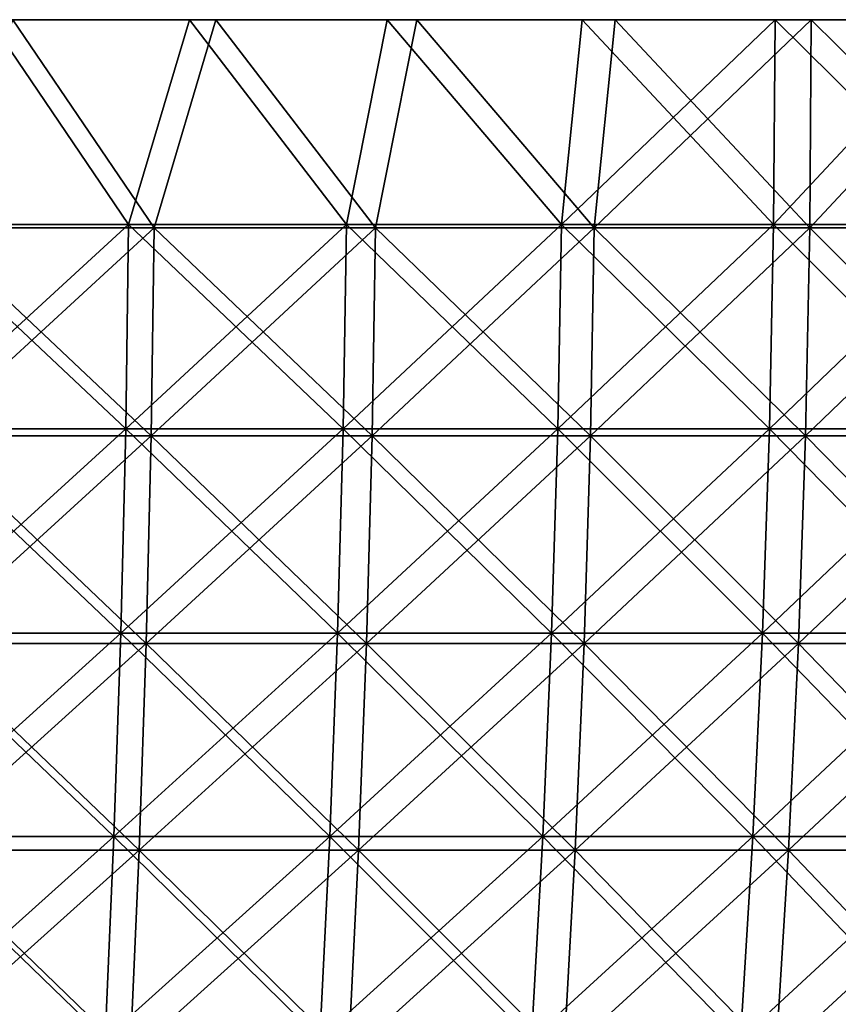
# Model space of a CAD drawing. Header units: millimetres. Extents: x -125 to 125, y 3898 to 4025.
# Tile 255 of 276: x 31 to 48, y 4004 to 4025. Entities that reach past the tile are written whole.
import ezdxf

# ---------------------------------------------------------------- set-up
doc = ezdxf.new("R2010")
doc.units = ezdxf.units.MM
doc.header["$LTSCALE"] = 2.2935
for name, color, linetype in [('1', 7, 'CONTINUOUS'), ('2', 7, 'CONTINUOUS'), ('3', 7, 'CONTINUOUS'), ('4', 7, 'CONTINUOUS'), ('5', 7, 'CONTINUOUS')]:
    doc.layers.add(name, color=color, linetype=linetype)

msp = doc.modelspace()

# ---------------------------------------------------------------- linework, layer by layer
at = {"layer": '1', "color": 36, "linetype": 'Continuous', "true_color": 0x833d1e}
for points in [[(30.913, 4025, 121.117), (35.217, 4025, 119.937), (21.84, 4025, 121.046), (30.913, 4025, 121.117)], [(21.84, 4025, 121.046), (35.217, 4025, 119.937), (26.146, 4025, 120.189), (21.84, 4025, 121.046)], [(35.217, 4025, -119.937), (30.913, 4025, -121.117), (26.146, 4025, -120.189), (35.217, 4025, -119.937)], [(30.419, 4025, -119.179), (35.217, 4025, -119.937), (26.146, 4025, -120.189), (30.419, 4025, -119.179)], [(26.146, 4025, 120.189), (35.217, 4025, 119.937), (30.419, 4025, 119.179), (26.146, 4025, 120.189)], [(39.475, 4025, -118.603), (35.217, 4025, -119.937), (30.419, 4025, -119.179), (39.475, 4025, -118.603)], [(34.654, 4025, -118.017), (39.475, 4025, -118.603), (30.419, 4025, -119.179), (34.654, 4025, -118.017)], [(35.217, 4025, 119.937), (39.475, 4025, 118.603), (30.419, 4025, 119.179), (35.217, 4025, 119.937)], [(30.419, 4025, 119.179), (39.475, 4025, 118.603), (34.653, 4025, 118.018), (30.419, 4025, 119.179)], [(39.475, 4025, 118.603), (43.683, 4025, 117.119), (34.653, 4025, 118.018), (39.475, 4025, 118.603)], [(34.653, 4025, 118.018), (43.683, 4025, 117.119), (38.844, 4025, 116.706), (34.653, 4025, 118.018)], [(43.683, 4025, -117.119), (39.475, 4025, -118.603), (34.654, 4025, -118.017), (43.683, 4025, -117.119)], [(38.844, 4025, -116.705), (43.683, 4025, -117.119), (34.654, 4025, -118.017), (38.844, 4025, -116.705)], [(47.835, 4025, -115.485), (43.683, 4025, -117.119), (38.844, 4025, -116.705), (47.835, 4025, -115.485)], [(42.984, 4025, -115.245), (47.835, 4025, -115.485), (38.844, 4025, -116.705), (42.984, 4025, -115.245)], [(43.683, 4025, 117.119), (47.835, 4025, 115.485), (38.844, 4025, 116.706), (43.683, 4025, 117.119)], [(38.844, 4025, 116.706), (47.835, 4025, 115.485), (42.984, 4025, 115.245), (38.844, 4025, 116.706)], [(51.927, 4025, -113.704), (47.835, 4025, -115.485), (42.984, 4025, -115.245), (51.927, 4025, -113.704)], [(47.07, 4025, -113.637), (51.927, 4025, -113.704), (42.984, 4025, -115.245), (47.07, 4025, -113.637)], [(47.835, 4025, 115.485), (51.927, 4025, 113.704), (42.984, 4025, 115.245), (47.835, 4025, 115.485)], [(42.984, 4025, 115.245), (51.927, 4025, 113.704), (47.07, 4025, 113.637), (42.984, 4025, 115.245)], [(51.096, 4025, -111.885), (51.927, 4025, -113.704), (47.07, 4025, -113.637), (51.096, 4025, -111.885)], [(51.927, 4025, 113.704), (55.952, 4025, 111.778), (47.07, 4025, 113.637), (51.927, 4025, 113.704)], [(47.07, 4025, 113.637), (55.952, 4025, 111.778), (51.096, 4025, 111.885), (47.07, 4025, 113.637)]]:
    msp.add_3dface(points, dxfattribs=at)
at = {"layer": '2', "color": 36, "linetype": 'Continuous', "true_color": 0x833d1e}
for points in [[(30.913, 4025, 121.117), (29.162, 4020.586, 121.47), (33.909, 4020.586, 120.232), (30.913, 4025, 121.117)], [(35.217, 4025, 119.937), (30.913, 4025, 121.117), (33.909, 4020.586, 120.232), (35.217, 4025, 119.937)], [(35.217, 4025, 119.937), (33.909, 4020.586, 120.232), (38.603, 4020.586, 118.808), (35.217, 4025, 119.937)], [(39.475, 4025, 118.603), (35.217, 4025, 119.937), (38.603, 4020.586, 118.808), (39.475, 4025, 118.603)], [(39.475, 4025, 118.603), (38.603, 4020.586, 118.808), (43.238, 4020.586, 117.201), (39.475, 4025, 118.603)], [(43.683, 4025, 117.119), (39.475, 4025, 118.603), (43.238, 4020.586, 117.201), (43.683, 4025, 117.119)], [(43.683, 4025, 117.119), (43.238, 4020.586, 117.201), (47.806, 4020.586, 115.413), (43.683, 4025, 117.119)], [(47.835, 4025, 115.485), (43.683, 4025, 117.119), (47.806, 4020.586, 115.413), (47.835, 4025, 115.485)], [(47.835, 4025, 115.485), (47.806, 4020.586, 115.413), (52.3, 4020.586, 113.447), (47.835, 4025, 115.485)], [(51.927, 4025, 113.704), (47.835, 4025, 115.485), (52.3, 4020.586, 113.447), (51.927, 4025, 113.704)], [(29.108, 4016.173, 121.243), (33.845, 4016.173, 120.007), (29.162, 4020.586, 121.47), (29.108, 4016.173, 121.243)], [(29.162, 4020.586, 121.47), (33.845, 4016.173, 120.007), (33.909, 4020.586, 120.232), (29.162, 4020.586, 121.47)], [(33.845, 4016.173, 120.007), (38.531, 4016.173, 118.585), (33.909, 4020.586, 120.232), (33.845, 4016.173, 120.007)], [(33.909, 4020.586, 120.232), (38.531, 4016.173, 118.585), (38.603, 4020.586, 118.808), (33.909, 4020.586, 120.232)], [(38.531, 4016.173, 118.585), (43.157, 4016.173, 116.981), (38.603, 4020.586, 118.808), (38.531, 4016.173, 118.585)], [(38.603, 4020.586, 118.808), (43.157, 4016.173, 116.981), (43.238, 4020.586, 117.201), (38.603, 4020.586, 118.808)], [(43.157, 4016.173, 116.981), (47.716, 4016.173, 115.197), (43.238, 4020.586, 117.201), (43.157, 4016.173, 116.981)], [(43.238, 4020.586, 117.201), (47.716, 4016.173, 115.197), (47.806, 4020.586, 115.413), (43.238, 4020.586, 117.201)], [(47.716, 4016.173, 115.197), (52.202, 4016.173, 113.234), (47.806, 4020.586, 115.413), (47.716, 4016.173, 115.197)], [(47.806, 4020.586, 115.413), (52.202, 4016.173, 113.234), (52.3, 4020.586, 113.447), (47.806, 4020.586, 115.413)], [(29.017, 4011.771, 120.864), (33.74, 4011.771, 119.631), (29.108, 4016.173, 121.243), (29.017, 4011.771, 120.864)], [(29.108, 4016.173, 121.243), (33.74, 4011.771, 119.631), (33.845, 4016.173, 120.007), (29.108, 4016.173, 121.243)], [(33.74, 4011.771, 119.631), (38.41, 4011.771, 118.214), (33.845, 4016.173, 120.007), (33.74, 4011.771, 119.631)], [(33.845, 4016.173, 120.007), (38.41, 4011.771, 118.214), (38.531, 4016.173, 118.585), (33.845, 4016.173, 120.007)], [(38.41, 4011.771, 118.214), (43.022, 4011.771, 116.615), (38.531, 4016.173, 118.585), (38.41, 4011.771, 118.214)], [(38.531, 4016.173, 118.585), (43.022, 4011.771, 116.615), (43.157, 4016.173, 116.981), (38.531, 4016.173, 118.585)], [(43.022, 4011.771, 116.615), (47.567, 4011.771, 114.836), (43.157, 4016.173, 116.981), (43.022, 4011.771, 116.615)], [(43.157, 4016.173, 116.981), (47.567, 4011.771, 114.836), (47.716, 4016.173, 115.197), (43.157, 4016.173, 116.981)], [(47.567, 4011.771, 114.836), (52.039, 4011.771, 112.88), (47.716, 4016.173, 115.197), (47.567, 4011.771, 114.836)], [(47.716, 4016.173, 115.197), (52.039, 4011.771, 112.88), (52.202, 4016.173, 113.234), (47.716, 4016.173, 115.197)], [(28.889, 4007.385, 120.333), (33.591, 4007.385, 119.106), (29.017, 4011.771, 120.864), (28.889, 4007.385, 120.333)], [(29.017, 4011.771, 120.864), (33.591, 4007.385, 119.106), (33.74, 4011.771, 119.631), (29.017, 4011.771, 120.864)], [(33.591, 4007.385, 119.106), (38.242, 4007.385, 117.696), (33.74, 4011.771, 119.631), (33.591, 4007.385, 119.106)], [(33.74, 4011.771, 119.631), (38.242, 4007.385, 117.696), (38.41, 4011.771, 118.214), (33.74, 4011.771, 119.631)], [(38.242, 4007.385, 117.696), (42.833, 4007.385, 116.104), (38.41, 4011.771, 118.214), (38.242, 4007.385, 117.696)], [(38.41, 4011.771, 118.214), (42.833, 4007.385, 116.104), (43.022, 4011.771, 116.615), (38.41, 4011.771, 118.214)], [(42.833, 4007.385, 116.104), (47.358, 4007.385, 114.333), (43.022, 4011.771, 116.615), (42.833, 4007.385, 116.104)], [(43.022, 4011.771, 116.615), (47.358, 4007.385, 114.333), (47.567, 4011.771, 114.836), (43.022, 4011.771, 116.615)], [(47.358, 4007.385, 114.333), (51.81, 4007.385, 112.385), (47.567, 4011.771, 114.836), (47.358, 4007.385, 114.333)], [(47.567, 4011.771, 114.836), (51.81, 4007.385, 112.385), (52.039, 4011.771, 112.88), (47.567, 4011.771, 114.836)], [(28.726, 4003.022, 119.653), (33.401, 4003.022, 118.433), (28.889, 4007.385, 120.333), (28.726, 4003.022, 119.653)], [(28.889, 4007.385, 120.333), (33.401, 4003.022, 118.433), (33.591, 4007.385, 119.106), (28.889, 4007.385, 120.333)], [(33.401, 4003.022, 118.433), (38.025, 4003.022, 117.03), (33.591, 4007.385, 119.106), (33.401, 4003.022, 118.433)], [(33.591, 4007.385, 119.106), (38.025, 4003.022, 117.03), (38.242, 4007.385, 117.696), (33.591, 4007.385, 119.106)], [(38.025, 4003.022, 117.03), (42.591, 4003.022, 115.447), (38.242, 4007.385, 117.696), (38.025, 4003.022, 117.03)], [(38.242, 4007.385, 117.696), (42.591, 4003.022, 115.447), (42.833, 4007.385, 116.104), (38.242, 4007.385, 117.696)], [(42.591, 4003.022, 115.447), (47.09, 4003.022, 113.686), (42.833, 4007.385, 116.104), (42.591, 4003.022, 115.447)], [(42.833, 4007.385, 116.104), (47.09, 4003.022, 113.686), (47.358, 4007.385, 114.333), (42.833, 4007.385, 116.104)], [(47.09, 4003.022, 113.686), (51.517, 4003.022, 111.749), (47.358, 4007.385, 114.333), (47.09, 4003.022, 113.686)], [(47.358, 4007.385, 114.333), (51.517, 4003.022, 111.749), (51.81, 4007.385, 112.385), (47.358, 4007.385, 114.333)]]:
    msp.add_3dface(points, dxfattribs=at)
at = {"layer": '3', "color": 36, "linetype": 'Continuous', "true_color": 0x833d1e}
for points in [[(30.913, 4025, -121.117), (33.909, 4020.586, -120.232), (29.162, 4020.586, -121.47), (30.913, 4025, -121.117)], [(30.913, 4025, -121.117), (35.217, 4025, -119.937), (33.909, 4020.586, -120.232), (30.913, 4025, -121.117)], [(35.217, 4025, -119.937), (38.603, 4020.586, -118.808), (33.909, 4020.586, -120.232), (35.217, 4025, -119.937)], [(35.217, 4025, -119.937), (39.475, 4025, -118.603), (38.603, 4020.586, -118.808), (35.217, 4025, -119.937)], [(39.475, 4025, -118.603), (43.238, 4020.586, -117.201), (38.603, 4020.586, -118.808), (39.475, 4025, -118.603)], [(39.475, 4025, -118.603), (43.683, 4025, -117.119), (43.238, 4020.586, -117.201), (39.475, 4025, -118.603)], [(43.683, 4025, -117.119), (47.835, 4025, -115.485), (43.238, 4020.586, -117.201), (43.683, 4025, -117.119)], [(47.835, 4025, -115.485), (47.806, 4020.586, -115.413), (43.238, 4020.586, -117.201), (47.835, 4025, -115.485)], [(47.835, 4025, -115.485), (51.927, 4025, -113.704), (47.806, 4020.586, -115.413), (47.835, 4025, -115.485)], [(51.927, 4025, -113.704), (52.3, 4020.586, -113.447), (47.806, 4020.586, -115.413), (51.927, 4025, -113.704)], [(33.845, 4016.173, -120.007), (29.108, 4016.173, -121.243), (33.909, 4020.586, -120.232), (33.845, 4016.173, -120.007)], [(33.909, 4020.586, -120.232), (29.108, 4016.173, -121.243), (29.162, 4020.586, -121.47), (33.909, 4020.586, -120.232)], [(38.531, 4016.173, -118.585), (33.845, 4016.173, -120.007), (38.603, 4020.586, -118.808), (38.531, 4016.173, -118.585)], [(38.603, 4020.586, -118.808), (33.845, 4016.173, -120.007), (33.909, 4020.586, -120.232), (38.603, 4020.586, -118.808)], [(43.157, 4016.173, -116.981), (38.531, 4016.173, -118.585), (43.238, 4020.586, -117.201), (43.157, 4016.173, -116.981)], [(43.238, 4020.586, -117.201), (38.531, 4016.173, -118.585), (38.603, 4020.586, -118.808), (43.238, 4020.586, -117.201)], [(47.716, 4016.173, -115.197), (43.157, 4016.173, -116.981), (47.806, 4020.586, -115.413), (47.716, 4016.173, -115.197)], [(47.806, 4020.586, -115.413), (43.157, 4016.173, -116.981), (43.238, 4020.586, -117.201), (47.806, 4020.586, -115.413)], [(52.202, 4016.173, -113.234), (47.716, 4016.173, -115.197), (52.3, 4020.586, -113.447), (52.202, 4016.173, -113.234)], [(52.3, 4020.586, -113.447), (47.716, 4016.173, -115.197), (47.806, 4020.586, -115.413), (52.3, 4020.586, -113.447)], [(33.74, 4011.771, -119.631), (29.017, 4011.771, -120.864), (33.845, 4016.173, -120.007), (33.74, 4011.771, -119.631)], [(33.845, 4016.173, -120.007), (29.017, 4011.771, -120.864), (29.108, 4016.173, -121.243), (33.845, 4016.173, -120.007)], [(38.41, 4011.771, -118.214), (33.74, 4011.771, -119.631), (38.531, 4016.173, -118.585), (38.41, 4011.771, -118.214)], [(38.531, 4016.173, -118.585), (33.74, 4011.771, -119.631), (33.845, 4016.173, -120.007), (38.531, 4016.173, -118.585)], [(43.022, 4011.771, -116.615), (38.41, 4011.771, -118.214), (43.157, 4016.173, -116.981), (43.022, 4011.771, -116.615)], [(43.157, 4016.173, -116.981), (38.41, 4011.771, -118.214), (38.531, 4016.173, -118.585), (43.157, 4016.173, -116.981)], [(47.567, 4011.771, -114.836), (43.022, 4011.771, -116.615), (47.716, 4016.173, -115.197), (47.567, 4011.771, -114.836)], [(47.716, 4016.173, -115.197), (43.022, 4011.771, -116.615), (43.157, 4016.173, -116.981), (47.716, 4016.173, -115.197)], [(52.039, 4011.771, -112.88), (47.567, 4011.771, -114.836), (52.202, 4016.173, -113.234), (52.039, 4011.771, -112.88)], [(52.202, 4016.173, -113.234), (47.567, 4011.771, -114.836), (47.716, 4016.173, -115.197), (52.202, 4016.173, -113.234)], [(33.591, 4007.385, -119.106), (28.889, 4007.385, -120.333), (33.74, 4011.771, -119.631), (33.591, 4007.385, -119.106)], [(33.74, 4011.771, -119.631), (28.889, 4007.385, -120.333), (29.017, 4011.771, -120.864), (33.74, 4011.771, -119.631)], [(38.242, 4007.385, -117.696), (33.591, 4007.385, -119.106), (38.41, 4011.771, -118.214), (38.242, 4007.385, -117.696)], [(38.41, 4011.771, -118.214), (33.591, 4007.385, -119.106), (33.74, 4011.771, -119.631), (38.41, 4011.771, -118.214)], [(42.833, 4007.385, -116.104), (38.242, 4007.385, -117.696), (43.022, 4011.771, -116.615), (42.833, 4007.385, -116.104)], [(43.022, 4011.771, -116.615), (38.242, 4007.385, -117.696), (38.41, 4011.771, -118.214), (43.022, 4011.771, -116.615)], [(47.358, 4007.385, -114.333), (42.833, 4007.385, -116.104), (47.567, 4011.771, -114.836), (47.358, 4007.385, -114.333)], [(47.567, 4011.771, -114.836), (42.833, 4007.385, -116.104), (43.022, 4011.771, -116.615), (47.567, 4011.771, -114.836)], [(51.81, 4007.385, -112.385), (47.358, 4007.385, -114.333), (52.039, 4011.771, -112.88), (51.81, 4007.385, -112.385)], [(52.039, 4011.771, -112.88), (47.358, 4007.385, -114.333), (47.567, 4011.771, -114.836), (52.039, 4011.771, -112.88)], [(33.401, 4003.022, -118.433), (28.726, 4003.022, -119.653), (33.591, 4007.385, -119.106), (33.401, 4003.022, -118.433)], [(33.591, 4007.385, -119.106), (28.726, 4003.022, -119.653), (28.889, 4007.385, -120.333), (33.591, 4007.385, -119.106)], [(38.025, 4003.022, -117.03), (33.401, 4003.022, -118.433), (38.242, 4007.385, -117.696), (38.025, 4003.022, -117.03)], [(38.242, 4007.385, -117.696), (33.401, 4003.022, -118.433), (33.591, 4007.385, -119.106), (38.242, 4007.385, -117.696)], [(42.591, 4003.022, -115.447), (38.025, 4003.022, -117.03), (42.833, 4007.385, -116.104), (42.591, 4003.022, -115.447)], [(42.833, 4007.385, -116.104), (38.025, 4003.022, -117.03), (38.242, 4007.385, -117.696), (42.833, 4007.385, -116.104)], [(47.09, 4003.022, -113.686), (42.591, 4003.022, -115.447), (47.358, 4007.385, -114.333), (47.09, 4003.022, -113.686)], [(47.358, 4007.385, -114.333), (42.591, 4003.022, -115.447), (42.833, 4007.385, -116.104), (47.358, 4007.385, -114.333)], [(51.517, 4003.022, -111.749), (47.09, 4003.022, -113.686), (51.81, 4007.385, -112.385), (51.517, 4003.022, -111.749)], [(51.81, 4007.385, -112.385), (47.09, 4003.022, -113.686), (47.358, 4007.385, -114.333), (51.81, 4007.385, -112.385)]]:
    msp.add_3dface(points, dxfattribs=at)
at = {"layer": '4', "color": 36, "linetype": 'Continuous', "true_color": 0x833d1e}
for points in [[(30.419, 4025, -119.179), (28.696, 4020.659, -119.527), (33.366, 4020.659, -118.308), (30.419, 4025, -119.179)], [(34.654, 4025, -118.017), (30.419, 4025, -119.179), (33.366, 4020.659, -118.308), (34.654, 4025, -118.017)], [(34.654, 4025, -118.017), (33.366, 4020.659, -118.308), (37.985, 4020.659, -116.907), (34.654, 4025, -118.017)], [(38.844, 4025, -116.705), (34.654, 4025, -118.017), (37.985, 4020.659, -116.907), (38.844, 4025, -116.705)], [(38.844, 4025, -116.705), (37.985, 4020.659, -116.907), (42.546, 4020.659, -115.326), (38.844, 4025, -116.705)], [(42.984, 4025, -115.245), (38.844, 4025, -116.705), (42.546, 4020.659, -115.326), (42.984, 4025, -115.245)], [(42.984, 4025, -115.245), (42.546, 4020.659, -115.326), (47.041, 4020.659, -113.566), (42.984, 4025, -115.245)], [(47.07, 4025, -113.637), (42.984, 4025, -115.245), (47.041, 4020.659, -113.566), (47.07, 4025, -113.637)], [(47.07, 4025, -113.637), (47.041, 4020.659, -113.566), (51.463, 4020.659, -111.632), (47.07, 4025, -113.637)], [(51.096, 4025, -111.885), (47.07, 4025, -113.637), (51.463, 4020.659, -111.632), (51.096, 4025, -111.885)], [(28.642, 4016.319, -119.303), (33.304, 4016.319, -118.087), (28.696, 4020.659, -119.527), (28.642, 4016.319, -119.303)], [(28.696, 4020.659, -119.527), (33.304, 4016.319, -118.087), (33.366, 4020.659, -118.308), (28.696, 4020.659, -119.527)], [(33.304, 4016.319, -118.087), (37.914, 4016.319, -116.688), (33.366, 4020.659, -118.308), (33.304, 4016.319, -118.087)], [(33.366, 4020.659, -118.308), (37.914, 4016.319, -116.688), (37.985, 4020.659, -116.907), (33.366, 4020.659, -118.308)], [(37.914, 4016.319, -116.688), (42.466, 4016.319, -115.11), (37.985, 4020.659, -116.907), (37.914, 4016.319, -116.688)], [(37.985, 4020.659, -116.907), (42.466, 4016.319, -115.11), (42.546, 4020.659, -115.326), (37.985, 4020.659, -116.907)], [(42.466, 4016.319, -115.11), (46.953, 4016.319, -113.354), (42.546, 4020.659, -115.326), (42.466, 4016.319, -115.11)], [(42.546, 4020.659, -115.326), (46.953, 4016.319, -113.354), (47.041, 4020.659, -113.566), (42.546, 4020.659, -115.326)], [(46.953, 4016.319, -113.354), (51.367, 4016.319, -111.423), (47.041, 4020.659, -113.566), (46.953, 4016.319, -113.354)], [(47.041, 4020.659, -113.566), (51.367, 4016.319, -111.423), (51.463, 4020.659, -111.632), (47.041, 4020.659, -113.566)], [(28.553, 4011.99, -118.931), (33.2, 4011.99, -117.718), (28.642, 4016.319, -119.303), (28.553, 4011.99, -118.931)], [(28.642, 4016.319, -119.303), (33.2, 4011.99, -117.718), (33.304, 4016.319, -118.087), (28.642, 4016.319, -119.303)], [(33.2, 4011.99, -117.718), (37.796, 4011.99, -116.324), (33.304, 4016.319, -118.087), (33.2, 4011.99, -117.718)], [(33.304, 4016.319, -118.087), (37.796, 4011.99, -116.324), (37.914, 4016.319, -116.688), (33.304, 4016.319, -118.087)], [(37.796, 4011.99, -116.324), (42.334, 4011.99, -114.75), (37.914, 4016.319, -116.688), (37.796, 4011.99, -116.324)], [(37.914, 4016.319, -116.688), (42.334, 4011.99, -114.75), (42.466, 4016.319, -115.11), (37.914, 4016.319, -116.688)], [(42.334, 4011.99, -114.75), (46.806, 4011.99, -113), (42.466, 4016.319, -115.11), (42.334, 4011.99, -114.75)], [(42.466, 4016.319, -115.11), (46.806, 4011.99, -113), (46.953, 4016.319, -113.354), (42.466, 4016.319, -115.11)], [(46.806, 4011.99, -113), (51.206, 4011.99, -111.075), (46.953, 4016.319, -113.354), (46.806, 4011.99, -113)], [(46.953, 4016.319, -113.354), (51.206, 4011.99, -111.075), (51.367, 4016.319, -111.423), (46.953, 4016.319, -113.354)], [(28.428, 4007.677, -118.409), (33.054, 4007.677, -117.202), (28.553, 4011.99, -118.931), (28.428, 4007.677, -118.409)], [(28.553, 4011.99, -118.931), (33.054, 4007.677, -117.202), (33.2, 4011.99, -117.718), (28.553, 4011.99, -118.931)], [(33.054, 4007.677, -117.202), (37.63, 4007.677, -115.814), (33.2, 4011.99, -117.718), (33.054, 4007.677, -117.202)], [(33.2, 4011.99, -117.718), (37.63, 4007.677, -115.814), (37.796, 4011.99, -116.324), (33.2, 4011.99, -117.718)], [(37.63, 4007.677, -115.814), (42.148, 4007.677, -114.247), (37.796, 4011.99, -116.324), (37.63, 4007.677, -115.814)], [(37.796, 4011.99, -116.324), (42.148, 4007.677, -114.247), (42.334, 4011.99, -114.75), (37.796, 4011.99, -116.324)], [(42.148, 4007.677, -114.247), (46.601, 4007.677, -112.505), (42.334, 4011.99, -114.75), (42.148, 4007.677, -114.247)], [(42.334, 4011.99, -114.75), (46.601, 4007.677, -112.505), (46.806, 4011.99, -113), (42.334, 4011.99, -114.75)], [(46.601, 4007.677, -112.505), (50.982, 4007.677, -110.588), (46.806, 4011.99, -113), (46.601, 4007.677, -112.505)], [(46.806, 4011.99, -113), (50.982, 4007.677, -110.588), (51.206, 4011.99, -111.075), (46.806, 4011.99, -113)], [(28.267, 4003.386, -117.74), (32.868, 4003.386, -116.54), (28.428, 4007.677, -118.409), (28.267, 4003.386, -117.74)], [(28.428, 4007.677, -118.409), (32.868, 4003.386, -116.54), (33.054, 4007.677, -117.202), (28.428, 4007.677, -118.409)], [(32.868, 4003.386, -116.54), (37.418, 4003.386, -115.16), (33.054, 4007.677, -117.202), (32.868, 4003.386, -116.54)], [(33.054, 4007.677, -117.202), (37.418, 4003.386, -115.16), (37.63, 4007.677, -115.814), (33.054, 4007.677, -117.202)], [(37.418, 4003.386, -115.16), (41.91, 4003.386, -113.602), (37.63, 4007.677, -115.814), (37.418, 4003.386, -115.16)], [(37.63, 4007.677, -115.814), (41.91, 4003.386, -113.602), (42.148, 4007.677, -114.247), (37.63, 4007.677, -115.814)], [(41.91, 4003.386, -113.602), (46.338, 4003.386, -111.869), (42.148, 4007.677, -114.247), (41.91, 4003.386, -113.602)], [(42.148, 4007.677, -114.247), (46.338, 4003.386, -111.869), (46.601, 4007.677, -112.505), (42.148, 4007.677, -114.247)], [(46.338, 4003.386, -111.869), (50.694, 4003.386, -109.963), (46.601, 4007.677, -112.505), (46.338, 4003.386, -111.869)], [(46.601, 4007.677, -112.505), (50.694, 4003.386, -109.963), (50.982, 4007.677, -110.588), (46.601, 4007.677, -112.505)]]:
    msp.add_3dface(points, dxfattribs=at)
at = {"layer": '5', "color": 36, "linetype": 'Continuous', "true_color": 0x833d1e}
for points in [[(30.419, 4025, 119.179), (33.366, 4020.659, 118.308), (28.696, 4020.659, 119.527), (30.419, 4025, 119.179)], [(30.419, 4025, 119.179), (34.653, 4025, 118.018), (33.366, 4020.659, 118.308), (30.419, 4025, 119.179)], [(34.653, 4025, 118.018), (37.985, 4020.659, 116.907), (33.366, 4020.659, 118.308), (34.653, 4025, 118.018)], [(34.653, 4025, 118.018), (38.844, 4025, 116.706), (37.985, 4020.659, 116.907), (34.653, 4025, 118.018)], [(38.844, 4025, 116.706), (42.546, 4020.659, 115.326), (37.985, 4020.659, 116.907), (38.844, 4025, 116.706)], [(38.844, 4025, 116.706), (42.984, 4025, 115.245), (42.546, 4020.659, 115.326), (38.844, 4025, 116.706)], [(42.984, 4025, 115.245), (47.07, 4025, 113.637), (42.546, 4020.659, 115.326), (42.984, 4025, 115.245)], [(47.07, 4025, 113.637), (47.041, 4020.659, 113.566), (42.546, 4020.659, 115.326), (47.07, 4025, 113.637)], [(47.07, 4025, 113.637), (51.096, 4025, 111.885), (47.041, 4020.659, 113.566), (47.07, 4025, 113.637)], [(51.096, 4025, 111.885), (51.463, 4020.659, 111.632), (47.041, 4020.659, 113.566), (51.096, 4025, 111.885)], [(33.304, 4016.319, 118.087), (28.642, 4016.319, 119.303), (33.366, 4020.659, 118.308), (33.304, 4016.319, 118.087)], [(33.366, 4020.659, 118.308), (28.642, 4016.319, 119.303), (28.696, 4020.659, 119.527), (33.366, 4020.659, 118.308)], [(37.914, 4016.319, 116.688), (33.304, 4016.319, 118.087), (37.985, 4020.659, 116.907), (37.914, 4016.319, 116.688)], [(37.985, 4020.659, 116.907), (33.304, 4016.319, 118.087), (33.366, 4020.659, 118.308), (37.985, 4020.659, 116.907)], [(42.466, 4016.319, 115.11), (37.914, 4016.319, 116.688), (42.546, 4020.659, 115.326), (42.466, 4016.319, 115.11)], [(42.546, 4020.659, 115.326), (37.914, 4016.319, 116.688), (37.985, 4020.659, 116.907), (42.546, 4020.659, 115.326)], [(46.953, 4016.319, 113.354), (42.466, 4016.319, 115.11), (47.041, 4020.659, 113.566), (46.953, 4016.319, 113.354)], [(47.041, 4020.659, 113.566), (42.466, 4016.319, 115.11), (42.546, 4020.659, 115.326), (47.041, 4020.659, 113.566)], [(51.367, 4016.319, 111.423), (46.953, 4016.319, 113.354), (51.463, 4020.659, 111.632), (51.367, 4016.319, 111.423)], [(51.463, 4020.659, 111.632), (46.953, 4016.319, 113.354), (47.041, 4020.659, 113.566), (51.463, 4020.659, 111.632)], [(33.2, 4011.99, 117.718), (28.553, 4011.99, 118.931), (33.304, 4016.319, 118.087), (33.2, 4011.99, 117.718)], [(33.304, 4016.319, 118.087), (28.553, 4011.99, 118.931), (28.642, 4016.319, 119.303), (33.304, 4016.319, 118.087)], [(37.796, 4011.99, 116.324), (33.2, 4011.99, 117.718), (37.914, 4016.319, 116.688), (37.796, 4011.99, 116.324)], [(37.914, 4016.319, 116.688), (33.2, 4011.99, 117.718), (33.304, 4016.319, 118.087), (37.914, 4016.319, 116.688)], [(42.334, 4011.99, 114.75), (37.796, 4011.99, 116.324), (42.466, 4016.319, 115.11), (42.334, 4011.99, 114.75)], [(42.466, 4016.319, 115.11), (37.796, 4011.99, 116.324), (37.914, 4016.319, 116.688), (42.466, 4016.319, 115.11)], [(46.806, 4011.99, 113), (42.334, 4011.99, 114.75), (46.953, 4016.319, 113.354), (46.806, 4011.99, 113)], [(46.953, 4016.319, 113.354), (42.334, 4011.99, 114.75), (42.466, 4016.319, 115.11), (46.953, 4016.319, 113.354)], [(51.206, 4011.99, 111.075), (46.806, 4011.99, 113), (51.367, 4016.319, 111.423), (51.206, 4011.99, 111.075)], [(51.367, 4016.319, 111.423), (46.806, 4011.99, 113), (46.953, 4016.319, 113.354), (51.367, 4016.319, 111.423)], [(33.054, 4007.677, 117.202), (28.428, 4007.677, 118.409), (33.2, 4011.99, 117.718), (33.054, 4007.677, 117.202)], [(33.2, 4011.99, 117.718), (28.428, 4007.677, 118.409), (28.553, 4011.99, 118.931), (33.2, 4011.99, 117.718)], [(37.63, 4007.677, 115.814), (33.054, 4007.677, 117.202), (37.796, 4011.99, 116.324), (37.63, 4007.677, 115.814)], [(37.796, 4011.99, 116.324), (33.054, 4007.677, 117.202), (33.2, 4011.99, 117.718), (37.796, 4011.99, 116.324)], [(42.148, 4007.677, 114.247), (37.63, 4007.677, 115.814), (42.334, 4011.99, 114.75), (42.148, 4007.677, 114.247)], [(42.334, 4011.99, 114.75), (37.63, 4007.677, 115.814), (37.796, 4011.99, 116.324), (42.334, 4011.99, 114.75)], [(46.601, 4007.677, 112.505), (42.148, 4007.677, 114.247), (46.806, 4011.99, 113), (46.601, 4007.677, 112.505)], [(46.806, 4011.99, 113), (42.148, 4007.677, 114.247), (42.334, 4011.99, 114.75), (46.806, 4011.99, 113)], [(50.982, 4007.677, 110.588), (46.601, 4007.677, 112.505), (51.206, 4011.99, 111.075), (50.982, 4007.677, 110.588)], [(51.206, 4011.99, 111.075), (46.601, 4007.677, 112.505), (46.806, 4011.99, 113), (51.206, 4011.99, 111.075)], [(32.868, 4003.386, 116.54), (28.267, 4003.386, 117.74), (33.054, 4007.677, 117.202), (32.868, 4003.386, 116.54)], [(33.054, 4007.677, 117.202), (28.267, 4003.386, 117.74), (28.428, 4007.677, 118.409), (33.054, 4007.677, 117.202)], [(37.418, 4003.386, 115.16), (32.868, 4003.386, 116.54), (37.63, 4007.677, 115.814), (37.418, 4003.386, 115.16)], [(37.63, 4007.677, 115.814), (32.868, 4003.386, 116.54), (33.054, 4007.677, 117.202), (37.63, 4007.677, 115.814)], [(41.91, 4003.386, 113.602), (37.418, 4003.386, 115.16), (42.148, 4007.677, 114.247), (41.91, 4003.386, 113.602)], [(42.148, 4007.677, 114.247), (37.418, 4003.386, 115.16), (37.63, 4007.677, 115.814), (42.148, 4007.677, 114.247)], [(46.338, 4003.386, 111.869), (41.91, 4003.386, 113.602), (46.601, 4007.677, 112.505), (46.338, 4003.386, 111.869)], [(46.601, 4007.677, 112.505), (41.91, 4003.386, 113.602), (42.148, 4007.677, 114.247), (46.601, 4007.677, 112.505)], [(50.694, 4003.386, 109.963), (46.338, 4003.386, 111.869), (50.982, 4007.677, 110.588), (50.694, 4003.386, 109.963)], [(50.982, 4007.677, 110.588), (46.338, 4003.386, 111.869), (46.601, 4007.677, 112.505), (50.982, 4007.677, 110.588)]]:
    msp.add_3dface(points, dxfattribs=at)

doc.saveas('drawing.dxf')
